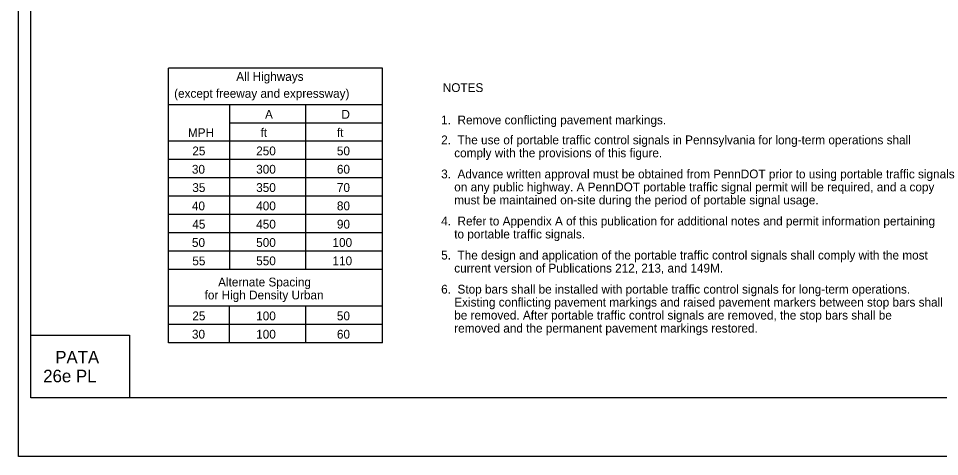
# Model space of a CAD drawing. Extents: x -14145 to -13662, y 30244 to 30661.
# Drawn here: x -13756.17 to -13734.19, y 30343.81 to 30354.26 of the extents above; entities that cross this region are included whole.
import ezdxf

# ---------------------------------------------------------------- set-up
doc = ezdxf.new("R2010")
doc.units = 0
for name, color, linetype in [('1', 7, 'Continuous'), ('10', 7, 'Continuous'), ('2', 7, 'Continuous'), ('3', 7, 'Continuous'), ('4', 7, 'Continuous'), ('61', 7, 'Continuous')]:
    doc.layers.add(name, color=color, linetype=linetype)

msp = doc.modelspace()

# ---------------------------------------------------------------- linework, layer by layer
at = {"layer": '1'}
for p, q in [((-13752.589, 30346.52), (-13752.589, 30353.076)), ((-13747.489, 30353.076), (-13752.589, 30353.076)), ((-13747.489, 30346.52), (-13747.489, 30353.076)), ((-13747.489, 30352.202), (-13752.591, 30352.202)), ((-13751.132, 30348.269), (-13751.132, 30352.202)), ((-13749.312, 30348.269), (-13749.312, 30352.202)), ((-13747.489, 30351.765), (-13751.132, 30351.765)), ((-13747.489, 30351.328), (-13752.591, 30351.328)), ((-13747.489, 30350.891), (-13752.591, 30350.891)), ((-13747.489, 30350.454), (-13752.591, 30350.454)), ((-13747.489, 30350.017), (-13752.591, 30350.017)), ((-13747.489, 30349.58), (-13752.591, 30349.58)), ((-13747.489, 30349.143), (-13752.591, 30349.143)), ((-13747.489, 30348.706), (-13752.591, 30348.706)), ((-13747.489, 30348.269), (-13752.591, 30348.269)), ((-13747.489, 30347.395), (-13752.592, 30347.395)), ((-13747.489, 30347.395), (-13752.592, 30347.395)), ((-13751.133, 30346.52), (-13751.133, 30347.395)), ((-13749.313, 30346.52), (-13749.313, 30347.395)), ((-13747.489, 30346.957), (-13752.592, 30346.957)), ((-13747.489, 30346.52), (-13752.589, 30346.52))]:
    msp.add_line(p, q, dxfattribs=at)
at = {"layer": '10'}
for p, q in [((-13755.874, 30345.207), (-13755.874, 30367.777)), ((-13755.874, 30346.707), (-13753.524, 30346.707)), ((-13753.524, 30346.707), (-13753.524, 30345.207)), ((-13724.422, 30345.207), (-13755.874, 30345.207))]:
    msp.add_line(p, q, dxfattribs=at)
at = {"layer": '61'}
msp.add_lwpolyline([(-13756.174, 30369.307), (-13723.174, 30369.307), (-13723.174, 30343.807), (-13756.174, 30343.807)], close=True, dxfattribs=at)

# ---------------------------------------------------------------- texts
at = {"layer": '2'}
for s, p in [('NOTES', (-13746.047, 30352.504)), ('A', (-13750.289, 30351.867)), ('D', (-13748.466, 30351.867)), ('1.  Remove conflicting pavement markings.', (-13746.086, 30351.733)), ('MPH', (-13752.129, 30351.43)), ('ft', (-13750.394, 30351.43)), ('ft', (-13748.573, 30351.43)), ('2.  The use of portable traffic control signals in Pennsylvania for long-term operations shall ', (-13746.086, 30351.257)), ('25', (-13752.024, 30350.993)), ('250', (-13750.5, 30350.994)), ('50', (-13748.574, 30350.994)), ('    comply with the provisions of this figure.', (-13746.086, 30350.947)), ('30', (-13752.034, 30350.556)), ('300', (-13750.5, 30350.557)), ('60', (-13748.574, 30350.557)), ('3.  Advance written approval must be obtained from PennDOT prior to using portable traffic signals ', (-13746.086, 30350.444)), ('35', (-13752.024, 30350.119)), ('350', (-13750.5, 30350.12)), ('70', (-13748.574, 30350.12)), ('    on any public highway. A PennDOT portable traffic signal permit will be required, and a copy ', (-13746.086, 30350.134)), ('    must be maintained on-site during the period of portable signal usage.', (-13746.086, 30349.824)), ('40', (-13752.034, 30349.682)), ('400', (-13750.5, 30349.683)), ('80', (-13748.574, 30349.683)), ('4.  Refer to Appendix A of this publication for additional notes and permit information pertaining', (-13746.086, 30349.321)), ('45', (-13752.024, 30349.245)), ('450', (-13750.5, 30349.246)), ('90', (-13748.574, 30349.246)), ('    to portable traffic signals.', (-13746.086, 30349.011)), ('50', (-13752.033, 30348.808)), ('500', (-13750.5, 30348.809)), ('100', (-13748.679, 30348.809)), ('5.  The design and application of the portable traffic control signals shall comply with the most ', (-13746.086, 30348.508)), ('55', (-13752.024, 30348.37)), ('550', (-13750.5, 30348.372)), ('110', (-13748.679, 30348.372)), ('    current version of Publications 212, 213, and 149M.', (-13746.086, 30348.198)), ('6.  Stop bars shall be installed with portable traffic control signals for long-term operations. ', (-13746.086, 30347.695)), ('    Existing conflicting pavement markings and raised pavement markers between stop bars shall ', (-13746.086, 30347.385)), ('25', (-13752.024, 30347.058)), ('100', (-13750.5, 30347.058)), ('50', (-13748.574, 30347.058)), ('    be removed. After portable traffic control signals are removed, the stop bars shall be ', (-13746.086, 30347.075)), ('    removed and the permanent pavement markings restored.', (-13746.086, 30346.765)), ('30', (-13752.033, 30346.621)), ('100', (-13750.5, 30346.621)), ('60', (-13748.574, 30346.621))]:
    msp.add_text(s, height=0.21, dxfattribs=at).set_placement(p)
at = {"layer": '3'}
for s, height, p in [('All Highways', 0.20979, (-13750.975, 30352.77)), ('(except freeway and expressway)', 0.21, (-13752.458, 30352.367)), ('Alternate Spacing ', 0.20979, (-13751.408, 30347.866)), ('for High Density Urban', 0.20979, (-13751.73, 30347.557))]:
    msp.add_text(s, height=height, dxfattribs=at).set_placement(p)
at = {"layer": '4'}
for s, p in [('PATA', (-13755.295, 30346.029)), ('26e PL', (-13755.582, 30345.579))]:
    msp.add_text(s, height=0.3, dxfattribs=at).set_placement(p)

doc.saveas('drawing.dxf')
